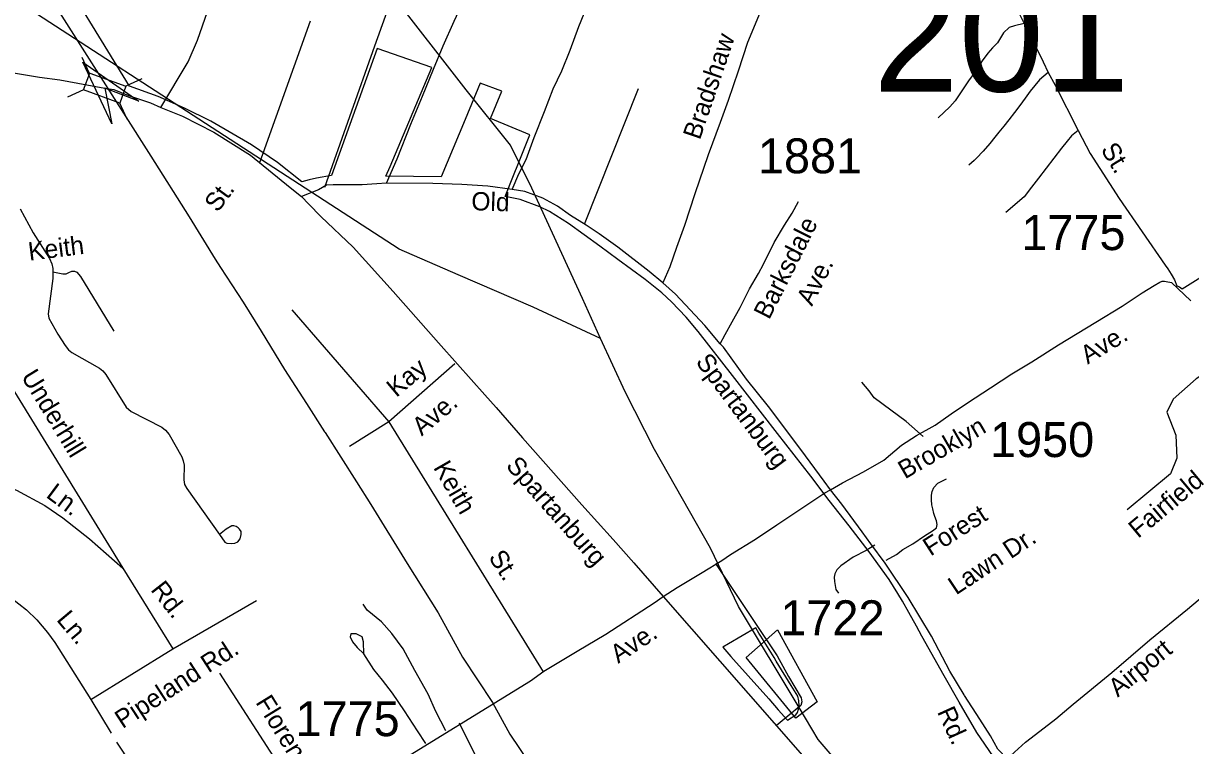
# Model space of a CAD drawing. Extents: x 884530 to 1028605, y 526725 to 653634.
# Drawn here: x 971611 to 975781, y 581700 to 584283 of the extents above; entities that cross this region are included whole.
import ezdxf

# ---------------------------------------------------------------- set-up
doc = ezdxf.new("R2010")
doc.units = 0
for name, color, linetype in [('Exist Boundary Political City Limit New', 7, 'Continuous'), ('Exist Boundary Political City Limit New Hole', 7, 'Continuous'), ('Exist Railroad Mainline', 7, 'Continuous'), ('Exist Road Non-System Type 51', 7, 'Continuous'), ('Exist Road Non-System Type 51 Label', 7, 'Continuous'), ('Exist Road Primary Interstate Structure Standard Bridge CELL', 7, 'Continuous'), ('Exist Road Primary US Label', 7, 'Continuous'), ('Exist Road Primary US UnDivided 4 Lane Attributed', 7, 'Continuous'), ('Exist Road Secondary Structure Standard Bridge Attributed CELL', 7, 'Continuous'), ('Exist Road Secondary Structure Standard Bridge Number Label', 7, 'Continuous'), ('Exist Road Secondary Type 51 Attributed', 7, 'Continuous'), ('Exist Road Secondary Type 51 Label', 7, 'Continuous'), ('Exist Road Secondary Type 51 Number Label', 7, 'Continuous'), ('Exist Utilities Electrical Transmission Line', 7, 'Continuous'), ('Map Preparation Boundary City Limit Buffer Line', 7, 'Continuous')]:
    doc.layers.add(name, color=color, linetype=linetype)

msp = doc.modelspace()

# ---------------------------------------------------------------- linework, layer by layer
at = {"layer": 'Exist Boundary Political City Limit New'}
for points in [[(974821.3, 582091.6), (974802.2, 582127), (974774.2, 582176.4), (974751.8, 582216.6), (974735.8, 582244.6), (974703.9, 582294.2), (974632.4, 582393), (974620.8, 582409.3), (974561.6, 582486.2), (974490.4, 582577.4), (974424.1, 582663.7), (974305.8, 582816.8), (974145, 583023.7), (974021.8, 583181.4), (973979.2, 583231.8), (973926.5, 583287.3), (973892, 583319.2), (973832.1, 583366.6), (973735.5, 583438.6), (973670.4, 583486.7), (973559.2, 583567.3), (973491.2, 583609.6), (973456.9, 583626.7), (973385.7, 583652.6), (973332, 583663.6), (973362.3, 583739.1), (973379.8, 583782.4), (973420.9, 583883.6), (973280.5, 583942.3), (973320.6, 584039.8), (973243.1, 584069.3), (973189.1, 583939.5), (973103.4, 583733.5), (972906.8, 583736.2), (972921.4, 583770.9), (973070.1, 584124.7), (972874.8, 584192.6), (972712.3, 583738.4), (972658.2, 583729.4), (972632.8, 583723.1), (972606.3, 583716.6), (972519.2, 583785.4), (972426.9, 583848.9), (972280.6, 583933.4), (972187.2, 583979.6), (972165.9, 583989.1), (972093.5, 584021.6), (971990.4, 584058.5), (971968, 584095.1), (971913.4, 584184.1), (971771.7, 584416.5)], [(975090, 581640.8), (975017.2, 581747.1), (974954.1, 581855.4), (974900.3, 581950.1), (974821.3, 582091.6)]]:
    msp.add_lwpolyline(points, dxfattribs=at)
at = {"layer": 'Exist Boundary Political City Limit New Hole'}
for points in [[(974308.2, 581828.9), (974341.6, 581791.3), (974371.1, 581810.2), (974376.3, 581819.2), (974380.4, 581830.5), (974382.2, 581843.2), (974381.6, 581860.4), (974378.3, 581876.8), (974354.4, 581915.7), (974301.1, 582002.3), (974293, 582015.4), (974246.1, 582091.6), (974239.1, 582103.1), (974227.5, 582121.9), (974178.9, 582093.2), (974129.9, 582064.4), (974109.6, 582052.4), (974139.1, 582019.2), (974148.8, 582008.3), (974200.2, 581950.4), (974274.1, 581867.2), (974308.2, 581828.9)], [(974447.2, 581857.5), (974371.4, 581798.2), (974193.6, 582015.8), (974305.6, 582114.6)], [(974305.6, 582114.6), (974447.2, 581857.5)]]:
    msp.add_lwpolyline(points, dxfattribs=at)
at = {"layer": 'Exist Railroad Mainline'}
msp.add_lwpolyline([(971651.2, 584463), (972066.4, 583808.3), (972203.4, 583591.3), (972296.3, 583439.9), (972315.1, 583409.4), (972397.1, 583286.5), (972461.4, 583182.1), (972544.7, 583045), (972622.7, 582924.2), (972687.2, 582822.1), (972689.2, 582819.9), (972801.1, 582643.9), (972852.2, 582562.1), (972983, 582351.4), (973093.1, 582175.5), (973180.5, 582016.9), (973287.7, 581854.9), (973349.5, 581741.3), (973418.7, 581639.1)], dxfattribs=at)
at = {"layer": 'Exist Road Non-System Type 51'}
for p, q in [((972456.1, 583785.3), (972637, 584291.5)), ((973615.5, 583565.2), (973809.4, 584049.6)), ((975750.9, 583333.3), (976289.7, 583674.6)), ((972570.3, 583258.2), (972916.8, 582858.3)), ((973153.1, 583065.4), (972916.8, 582858.3)), ((972916.8, 582858.3), (972776.5, 582770.4)), ((972916.8, 582858.3), (973468.2, 581964.7)), ((971966.8, 582334.4), (972145.6, 582046.5)), ((972145.6, 582046.5), (972443.7, 582219.9)), ((971852.9, 581865), (972145.6, 582046.5)), ((972312.6, 581959.4), (972641.1, 581450.4)), ((971852.9, 581865), (971925, 581744.5))]:
    msp.add_line(p, q, dxfattribs=at)
for points in [[(972687.9, 583697.4), (972866.8, 584202.8), (973151.6, 584996)], [(974824.2, 584211.3), (974895.1, 584329.3), (974937.8, 584401.2), (974962.6, 584440.3), (974981.2, 584466.9), (975006, 584483.7), (975028.3, 584486.5), (975049.5, 584479.3), (975091.3, 584439.4), (975125.9, 584394.1), (975156.8, 584341.7), (975187.1, 584281.8)], [(975187.1, 584281.8), (975151.6, 584274.3), (975133, 584268.1), (975112.6, 584248.5), (975091.3, 584213.1), (975073.6, 584195.3), (975056.7, 584175.8), (975037.1, 584149.2), (975012.3, 584111), (974990.2, 584080.8), (974939.9, 584005.3), (974920.5, 583984.1), (974879.4, 583944.7)], [(975187.1, 584281.8), (975254.2, 584144.8), (975272.3, 584107.4)], [(975272.3, 584107.4), (975241.2, 584080.8), (975208.1, 584040.7), (975190, 584015.4), (975170.9, 583988.6), (975152, 583963.6), (975131.8, 583938), (975113.7, 583915.7), (975096.3, 583894.3), (975082, 583876), (975063.4, 583852.8), (975040, 583826.1), (975016.3, 583801.2), (975007.5, 583792.7), (974998.2, 583784.1), (974988.6, 583775.4)], [(975272.3, 584107.4), (975297.4, 584062.1), (975380, 583899.4)], [(975380, 583899.4), (975367.7, 583890.6), (975355.8, 583880.3), (975340.3, 583862.1), (975320.3, 583836.7), (975237.8, 583729.4), (975212.8, 583696.5), (975186.3, 583662.8), (975120.8, 583606.5)], [(975380, 583899.4), (975422.7, 583817.3), (975526.3, 583656.3), (975690, 583418.2), (975700, 583404.7), (975712.2, 583386.5), (975723.7, 583366.3), (975732.5, 583344.6)], [(971600.3, 583619.4), (971646.5, 583533.6), (971704.9, 583441.5), (971712.9, 583422.7), (971716.6, 583406.4), (971716.7, 583394.2)], [(970628.4, 583407.1), (970760.3, 583411.5), (970837.5, 583401.3), (971296.7, 583293), (971356.4, 583271.1), (971400.9, 583241.2), (971435, 583200.5), (971966.8, 582334.4)], [(971716.7, 583394.2), (971717, 583370.3), (971699.6, 583243.8), (971702.1, 583228.9), (971734.9, 583172.1), (971760.7, 583130.5), (971772.8, 583115.7), (971785, 583105.8), (971883.8, 583049.8), (971895.2, 583039.9), (971906.4, 583027.5), (971978.1, 582910.6), (971996.7, 582895.1), (972105.8, 582838.6), (972119, 582828.6), (972132.5, 582812.5), (972177.5, 582733.3), (972182.3, 582718.7), (972185.4, 582703.7), (972184.1, 582650.4), (972186.5, 582633.8), (972195, 582619.9), (972311.7, 582454.7), (972331, 582427.7), (972338.4, 582424.6), (972354.4, 582422.9), (972367.3, 582424.2), (972377.1, 582429.1), (972385.9, 582439.6), (972390, 582455.6), (972389, 582466.3), (972383.8, 582474.1), (972378.4, 582479.2), (972371.3, 582484.4), (972363.1, 582486.7), (972356, 582485.7), (972335.4, 582474.1), (972311.7, 582454.7)], [(971716.7, 583394.2), (971751.8, 583387.4), (971764, 583387.4), (971774.2, 583391.5), (971784.7, 583396.6), (971794.2, 583397.1), (971802.5, 583393.6), (971815.9, 583377.2), (971935, 583182.3)], [(975732.5, 583344.6), (975742, 583340.6), (975750.9, 583333.3)], [(974825.3, 582805.8), (974764.7, 582859.4), (974710.4, 582899.7), (974650.4, 582943.4), (974632.3, 582969.1), (974607, 583000.4)], [(971157.4, 582696.8), (971261.1, 582695.9), (971370, 582682.4), (971439, 582666.8), (971494.8, 582649.7), (971586.6, 582614.2), (971688, 582558.9), (971752.6, 582514.7), (971848.2, 582439.6), (971966.8, 582334.4)], [(974693.3, 582363.4), (974730.1, 582383.2), (974753, 582401.2), (974788.8, 582422), (974830.5, 582450.9), (974859.3, 582468.7), (974873.3, 582478.7), (974876.2, 582491.6), (974873.1, 582504.7), (974868, 582519.2), (974864.3, 582530.6), (974860.2, 582547.2), (974857, 582561.7), (974855.4, 582578.9), (974855.9, 582596.5), (974858, 582609.6), (974863.7, 582623.5), (974877.8, 582638.5), (974894.8, 582646.8), (974909.4, 582654.6)], [(974653.4, 582417), (974622.6, 582397.9), (974575.4, 582374.2), (974531.5, 582343.2), (974517.6, 582329.5), (974509.7, 582314.3), (974507.7, 582302.5), (974508.9, 582287.6), (974514.3, 582258.9), (974523.8, 582245.4)], [(970993.5, 582346.3), (971120.2, 582354.8), (971184.1, 582357.8), (971231.3, 582354.6), (971269.9, 582350.8), (971338.5, 582337.9), (971404.3, 582318.5), (971448.3, 582300.2), (971497.2, 582274.3), (971567.7, 582228.9), (971622.5, 582185.8), (971659.6, 582150.1), (971698.2, 582105), (971724, 582068.9), (971852.9, 581865)], [(974083.8, 582351.4), (974222.4, 582144.4), (974304.7, 582021.3), (974344.3, 581948.1), (974389.7, 581871.3), (974391.8, 581856.9), (974388.2, 581843.8), (974375.9, 581833), (974355, 581816.4), (974301.3, 581772.7)], [(973120.2, 581753.4), (973084.7, 581821.9), (973057.6, 581884.8), (973010.2, 581969.4), (972967.6, 582046), (972927.6, 582101.1), (972890.5, 582142.8), (972839.9, 582184.6), (972824.7, 582206.1)], [(973049.7, 581707.9), (973019.9, 581753.7), (972972.5, 581824.7), (972929.8, 581888.1), (972894.3, 581934.4), (972863.6, 581972.9), (972827.2, 582029), (972826.7, 582071.5), (972821.3, 582089), (972799.9, 582100.5), (972781.6, 582099.8), (972778.6, 582089), (972787, 582071.5), (972803.8, 582050.8), (972827.2, 582029)], [(973168.5, 581782.1), (973209.1, 581700), (973496.7, 581138.5), (973508.6, 581122), (973536, 581118.6), (973556.5, 581128.8), (973566.9, 581159.7), (973566.9, 581176.9), (973508.6, 581300.4)], [(971944.3, 581712.4), (971995.6, 581635.7), (972057, 581540.2)]]:
    msp.add_lwpolyline(points, dxfattribs=at)
at = {"layer": 'Exist Road Primary Interstate Structure Standard Bridge CELL'}
for p, q in [((971847.9, 584103.9), (971821.4, 584160.7)), ((972034.3, 584084.5), (971977.4, 584058)), ((971826.5, 584044.9), (971769.6, 584018.4)), ((971982, 583940.8), (971955.5, 583997.7))]:
    msp.add_line(p, q, dxfattribs=at)
msp.add_lwpolyline([(971955.5, 583997.7), (971826.4, 584044.6), (971848.3, 584104.9), (971977.4, 584058)], close=True, dxfattribs=at)
at = {"layer": 'Exist Road Primary US UnDivided 4 Lane Attributed'}
for points in [[(971306.8, 584142.9), (971362, 584134.4), (971503.9, 584117.6), (971669, 584089.9), (971741.8, 584081.4), (971903, 584051.6)], [(971903, 584051.6), (971935.1, 584046), (971986.5, 584024.3), (972065.3, 583998.4), (972102.5, 583981.6)], [(972102.5, 583981.6), (972179.7, 583951.3), (972291.7, 583893.3), (972423.3, 583811.9), (972564.6, 583696.4), (972605.1, 583663.2)], [(972605.1, 583663.2), (972631, 583636.6), (972673.9, 583591.9), (972790.1, 583482.8), (972932.8, 583323.9), (973094.3, 583140.2), (973161.8, 583063.8), (973260, 582954.2), (973300.5, 582908.8), (973395, 582801.4), (973606.8, 582561.9), (973718.5, 582438), (973791.7, 582353.5), (973897.5, 582233.8)], [(973897.5, 582233.8), (974698.8, 581318.3)]]:
    msp.add_lwpolyline(points, dxfattribs=at)
at = {"layer": 'Exist Road Secondary Structure Standard Bridge Attributed CELL'}
msp.add_lwpolyline([(971926.9, 583923.8), (971823.3, 584144.5), (972023.4, 584005.1), (971901.9, 584051.3)], close=True, dxfattribs=at)
at = {"layer": 'Exist Road Secondary Type 51 Attributed'}
for points in [[(972102.5, 583981.6), (972200.7, 584145.7), (972233.3, 584222.7), (972268.8, 584325.4), (972294, 584416.7), (972331.8, 584527.6), (972376.6, 584666.1), (972398.5, 584719.3), (972432.1, 584818.2), (972472, 584930.9), (972509.8, 585041.7), (972547.6, 585150.4), (972593.9, 585272.9), (972614.3, 585340.3), (972654.2, 585456.9), (972696.1, 585586.8)], [(973357.4, 583688.4), (973381.7, 583744.3), (973407.4, 583795.7), (973436, 583874.7), (973473.3, 583967.6), (973504.1, 584048.6), (973534.4, 584113.6), (973564.9, 584186.6), (973595.8, 584271.6), (973641.9, 584386.1), (973683.4, 584490.7), (973724.7, 584581.3), (973768.6, 584693.9), (973781.8, 584725.4), (973823.7, 584840), (973863, 584932.9), (973906.7, 585039.4), (973943.3, 585118.1), (973957, 585161.6), (973983.6, 585240.7), (974073.2, 585489.9), (974090.8, 585584)], [(972908.5, 583711.1), (972947.1, 583797.8), (972995.4, 583922), (973036.9, 584022.8), (973076.2, 584119.5), (973111.1, 584202.4), (973150.3, 584291), (973238.4, 584481.5), (973282.2, 584591.9), (973327.4, 584694.8), (973368.9, 584799.4), (973400.5, 584879.1), (973449, 584993.1), (973492.8, 585086.1), (973543.5, 585217.8), (973545.7, 585246), (973538.1, 585264.8)], [(974244, 584323.2), (974198.2, 584214.7), (974164.7, 584111.7), (974129, 584007), (974100.2, 583927.8), (974058.3, 583813.2), (974009.5, 583672.9), (973973.6, 583560), (973944.8, 583481), (973920.9, 583412.2), (973895.2, 583354.9)], [(972908.5, 583711.1), (972874.1, 583708.7), (972821.3, 583705), (972718, 583705.6), (972693.9, 583704.5), (972665.3, 583687.8), (972605.1, 583663.2)], [(973357.4, 583688.4), (973270.9, 583700.1), (973177.6, 583706.2), (973074.4, 583709.9), (972908.5, 583711.1)], [(973895.2, 583354.9), (973846.5, 583395.1), (973734.5, 583482.3), (973667.9, 583530.2), (973621.7, 583561), (973566.2, 583595.2), (973519.2, 583629.4), (973466.6, 583657.7), (973403.3, 583681.7), (973357.4, 583688.4)], [(974100.9, 583137.3), (974118.2, 583170.8), (974143.7, 583215.9), (974171.5, 583267), (974205.9, 583333.9), (974237.8, 583388.9), (974254.9, 583422.1), (974293.6, 583499), (974329.9, 583561.7), (974357.4, 583604.7), (974380.8, 583646.1)], [(974100.9, 583137.3), (974045.8, 583202.2), (973941.1, 583314.7), (973895.2, 583354.9)], [(974495.1, 582615.2), (974538, 582639.8), (974612.2, 582679.7), (974685.7, 582721.2), (974748.8, 582774.6), (974802.1, 582808.7), (974868.5, 582846.1), (974925.9, 582886.2), (974984.3, 582926.5), (975066.2, 582979.9), (975142, 583029.2), (975213.5, 583072.7), (975309.5, 583133.4), (975442.6, 583215), (975536.6, 583271.7), (975608.3, 583319.3), (975651.1, 583345.8), (975671.5, 583357.2), (975679.8, 583360.8), (975683.8, 583360.7), (975687.8, 583360.5), (975693.8, 583360.3), (975713.4, 583356.6), (975781.6, 583291.1)], [(974495.1, 582615.2), (974472.1, 582646.1), (974388.2, 582759), (974273.2, 582913.2), (974195.2, 583011.2), (974112.5, 583124.9), (974100.9, 583137.3)], [(975919.7, 583090.3), (975801.3, 583011.3), (975719, 582938.8), (975696, 582892.7), (975728.9, 582810.4), (975732.2, 582728.1), (975709.2, 582672.1), (975554.5, 582543.7)], [(973897.5, 582233.8), (973946.7, 582266), (974036.6, 582319), (974106.1, 582362.6), (974137, 582383.6), (974226.9, 582438.4), (974302.7, 582489.9), (974388.7, 582547), (974474.7, 582604.1), (974495.1, 582615.2)], [(975126.3, 581653.5), (975092.7, 581688.1), (975066.3, 581735.1), (975028.5, 581795.1), (974974, 581880.2), (974972.1, 581882.2), (974920.9, 581966.1), (974855.3, 582092.4), (974772, 582229.6), (974690.3, 582352.4), (974638.7, 582422.3), (974608.1, 582465.3), (974535.5, 582563.8), (974495.1, 582615.2)], [(975126.3, 581653.5), (975190.9, 581712.7), (975242.9, 581751.7), (975300.1, 581796), (975362.2, 581849.1), (975500.3, 581962.3), (975635.4, 582078.4), (975769.5, 582187.9), (975936.9, 582328.5), (976027.7, 582405.3), (976114.2, 582475.4), (976196.6, 582542.6), (976264.3, 582601.5)], [(972900.3, 581610), (973423.1, 581932.4), (973470.3, 581966.4), (973589.9, 582037.8), (973692, 582099.3), (973865.4, 582211.3), (973897.5, 582233.8)]]:
    msp.add_lwpolyline(points, dxfattribs=at)
at = {"layer": 'Exist Utilities Electrical Transmission Line'}
for points in [[(973673.4, 583156.1), (973433, 583268.4), (973164.8, 583383.8), (972953.8, 583475.3), (970988.8, 584752), (970876.2, 584794.1), (970739.8, 584840.9), (970623.1, 584880.8), (970566.1, 584908.8), (970512.9, 584938.7), (970389.2, 585009), (970230.6, 585106.6), (970178, 585148.5), (970099.3, 585243.3), (969930.1, 585445.2), (969805, 585591.7), (969726.4, 585688.5), (969612.8, 585990.5)], [(973673.4, 583156.1), (973608.2, 583298.5), (973427.7, 583693), (973351, 583847.8), (973193.8, 584045.3), (972921.7, 584395), (972739.6, 584627.4), (972592.1, 584814.6), (972528.6, 584888.9), (972303.7, 584926.6), (972239.8, 585045), (972114.5, 585239.5), (971907.6, 585564.8), (971705.9, 585868.2)], [(975894, 580067.1), (975660.8, 580329.3), (975464.6, 580558.3), (975083, 580983.7), (974929.2, 581165.3), (974746.5, 581377.8), (974500.2, 581664.5), (974450.3, 581722.3), (974382.2, 581836.7), (974166.6, 582198.3), (974065.6, 582406), (973865.8, 582759.2), (973760.8, 582964.9), (973673.4, 583156.1)]]:
    msp.add_lwpolyline(points, dxfattribs=at)
at = {"layer": 'Map Preparation Boundary City Limit Buffer Line'}
for points in [[(974821.3, 582091.6), (974802.2, 582127), (974774.2, 582176.4), (974751.8, 582216.6), (974735.8, 582244.6), (974703.9, 582294.2), (974632.4, 582393), (974620.8, 582409.3), (974561.6, 582486.2), (974490.4, 582577.4), (974424.1, 582663.7), (974305.8, 582816.8), (974145, 583023.7), (974021.8, 583181.4), (973979.2, 583231.8), (973926.5, 583287.3), (973892, 583319.2), (973832.1, 583366.6), (973735.5, 583438.6), (973670.4, 583486.7), (973559.2, 583567.3), (973491.2, 583609.6), (973456.9, 583626.7), (973385.7, 583652.6), (973332, 583663.6), (973362.3, 583739.1), (973379.8, 583782.4), (973420.9, 583883.6), (973280.5, 583942.3), (973320.6, 584039.8), (973243.1, 584069.3), (973189.1, 583939.5), (973103.4, 583733.5), (972906.8, 583736.2), (972921.4, 583770.9), (973070.1, 584124.7), (972874.8, 584192.6), (972712.3, 583738.4), (972658.2, 583729.4), (972632.8, 583723.1), (972606.3, 583716.6), (972519.2, 583785.4), (972426.9, 583848.9), (972280.6, 583933.4), (972187.2, 583979.6), (972165.9, 583989.1), (972093.5, 584021.6), (971990.4, 584058.5), (971968, 584095.1), (971913.4, 584184.1), (971771.7, 584416.5)], [(974308.2, 581828.9), (974341.6, 581791.3), (974371.1, 581810.2), (974376.3, 581819.2), (974380.4, 581830.5), (974382.2, 581843.2), (974381.6, 581860.4), (974378.3, 581876.8), (974354.4, 581915.7), (974301.1, 582002.3), (974293, 582015.4), (974246.1, 582091.6), (974239.1, 582103.1), (974227.5, 582121.9), (974178.9, 582093.2), (974129.9, 582064.4), (974109.6, 582052.4), (974139.1, 582019.2), (974148.8, 582008.3), (974200.2, 581950.4), (974274.1, 581867.2), (974308.2, 581828.9)], [(975090, 581640.8), (975017.2, 581747.1), (974954.1, 581855.4), (974900.3, 581950.1), (974821.3, 582091.6)]]:
    msp.add_lwpolyline(points, dxfattribs=at)

# ---------------------------------------------------------------- texts
at = {"layer": 'Exist Road Non-System Type 51 Label'}
for s, height, rotation, p in [('St.', 65.62, 301.3597, (975458.4, 583831.6)), ('St.', 65.62, 53.5715, (972305.8, 583604)), ('Keith', 65.62, 7.1633, (971632.8, 583434)), ('Underhill', 65.62, 301.3704, (971601.6, 583020.1)), ('Kay', 65.62, 40.0602, (972943.6, 582943.3)), ('Ave.', 65.62, 40.0602, (973034.4, 582805.3)), ('Keith', 65.62, 299.8889, (973074.3, 582694.9)), ('Ln.', 65.62, 323.3918, (971688.9, 582590.9)), ('Forest', 65.62, 32.7025, (974852.1, 582376.1)), ('Lawn Dr.', 65.62, 33.4593, (974943.1, 582237.1)), ('St.', 65.62, 303.1129, (973271.2, 582373.6)), ('Rd.', 65.62, 307.9728, (972063.8, 582257.1)), ('Ln.', 65.62, 310.0312, (971727.1, 582149.6)), ('Pipeland Rd.', 65.617, 32.994, (971965.7, 581759.2)), ('Florence', 65.62, 301.6554, (972439.2, 581855.4))]:
    msp.add_text(s, height=height, rotation=rotation, dxfattribs=at).set_placement(p)
at = {"layer": 'Exist Road Primary US Label'}
msp.add_text('Spartanburg', height=65.617, rotation=311.4879, dxfattribs=at).set_placement((973332.3, 582698.9))
at = {"layer": 'Exist Road Secondary Structure Standard Bridge Number Label'}
msp.add_text('201', height=410.1, dxfattribs=at).set_placement((974647.5, 584039))
at = {"layer": 'Exist Road Secondary Type 51 Label'}
for s, height, rotation, p in [('Bradshaw', 65.62, 71.1662, (974028, 583863.4)), ('Old', 65.62, 358.0565, (973210.8, 583615)), ('Barksdale', 65.62, 63.2354, (974275.5, 583220.7)), ('Ave.', 65.62, 63.2354, (974428.5, 583269)), ('Ave.', 65.62, 31.4994, (975413.5, 583062.4)), ('Spartanburg', 65.617, 306.8529, (974010.7, 583072.1)), ('Brooklyn', 65.62, 30.0979, (974760.7, 582652)), ('Fairfield', 65.62, 39.8453, (975593.8, 582439.2)), ('Ave.', 65.62, 33.6101, (973736.2, 581992.8)), ('Airport', 65.62, 39.2557, (975520.9, 581871.6)), ('Rd.', 65.62, 294.5628, (974874.6, 581821.5))]:
    msp.add_text(s, height=height, rotation=rotation, dxfattribs=at).set_placement(p)
at = {"layer": 'Exist Road Secondary Type 51 Number Label'}
for s, p in [('1881', (974235.6, 583746.6)), ('1775', (975176.7, 583472.1)), ('1950', (975064.7, 582732.2)), ('1722', (974315.7, 582095)), ('1775', (972583.7, 581734.3))]:
    msp.add_text(s, height=125, dxfattribs=at).set_placement(p)

doc.saveas('drawing.dxf')
